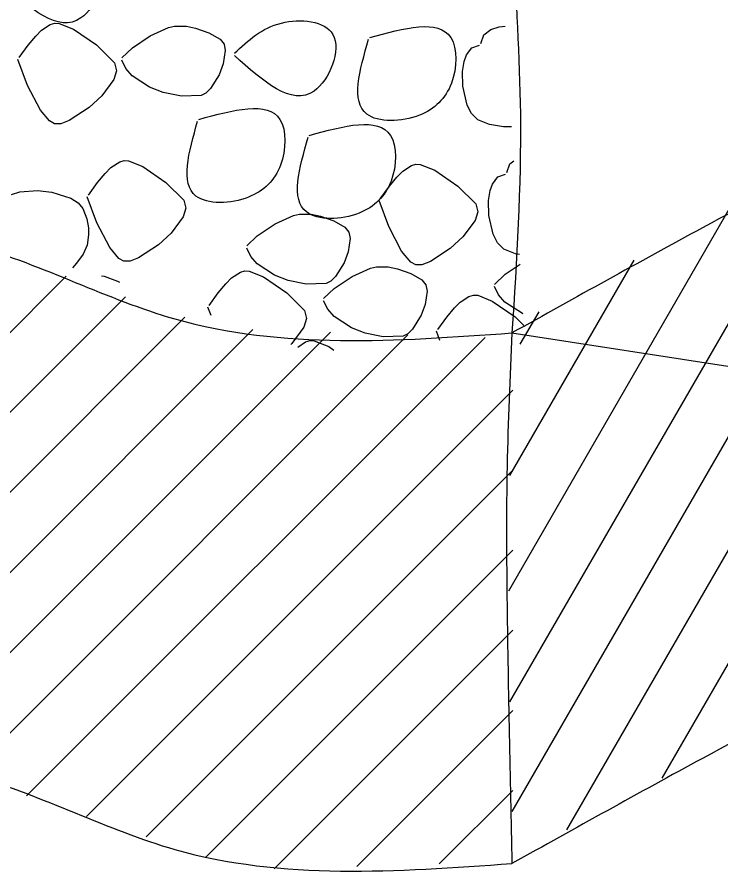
# Model space of a CAD drawing. Extents: x 3 to 3592, y -602 to 1171.
# Drawn here: x 605.08 to 629.94, y 1014.65 to 1044.92 of the extents above; entities that cross this region are included whole.
import ezdxf

# ---------------------------------------------------------------- set-up
doc = ezdxf.new("R2010")
doc.units = 0
doc.layers.add('2', color=7, linetype='Continuous')

msp = doc.modelspace()

# ---------------------------------------------------------------- linework, layer by layer
at = {"layer": '2'}
for p, q in [((627.869, 1018.033), (643.709, 1045.469)), ((624.5, 1016.201), (640.344, 1043.643)), ((622.564, 1016.849), (636.979, 1041.816)), ((622.491, 1020.724), (633.614, 1039.99)), ((622.449, 1024.654), (630.249, 1038.163)), ((622.492, 1028.731), (626.884, 1036.337)), ((604.406, 1033.371), (606.807, 1035.772)), ((604.266, 1030.402), (608.908, 1035.044)), ((622.858, 1033.366), (623.518, 1034.51)), ((604.126, 1027.432), (611.01, 1034.316)), ((603.708, 1018.524), (618.881, 1033.697)), ((603.847, 1021.494), (616.146, 1033.792)), ((603.987, 1024.463), (613.411, 1033.887)), ((605.415, 1017.402), (621.616, 1033.602)), ((622.562, 1033.764), (678.156, 1025.212)), ((607.525, 1016.682), (622.591, 1031.748)), ((609.635, 1015.962), (622.591, 1028.918)), ((611.744, 1015.242), (622.591, 1026.088)), ((614.157, 1014.825), (622.591, 1023.258)), ((617.076, 1014.914), (622.591, 1020.428)), ((619.995, 1015.003), (622.591, 1017.598))]:
    msp.add_line(p, q, dxfattribs=at)
for points in [[(605.941, 1044.461), (606.252, 1044.668)], [(606.252, 1044.668), (606.407, 1044.712)], [(606.407, 1044.712), (606.559, 1044.705)], [(606.559, 1044.705), (607.07, 1044.5)], [(607.07, 1044.5), (607.887, 1043.94)], [(609.781, 1044.26), (610.432, 1044.554)], [(610.432, 1044.554), (610.645, 1044.607)], [(610.645, 1044.607), (611.06, 1044.603)], [(611.06, 1044.603), (611.386, 1044.535)], [(611.386, 1044.535), (611.855, 1044.364)], [(621.814, 1044.485), (622.108, 1044.585)], [(622.108, 1044.585), (622.326, 1044.602)], [(605.472, 1043.937), (605.736, 1044.257)], [(605.736, 1044.257), (605.941, 1044.461)], [(609.151, 1043.843), (609.781, 1044.26)], [(611.855, 1044.364), (612.249, 1044.15)], [(621.462, 1043.998), (621.572, 1044.303)], [(621.572, 1044.303), (621.814, 1044.485)], [(605.146, 1043.493), (605.472, 1043.937)], [(607.887, 1043.94), (608.518, 1043.311)], [(612.249, 1044.15), (612.39, 1043.973)], [(612.39, 1043.973), (612.433, 1043.749)], [(621.145, 1043.84), (621.421, 1043.938)], [(608.776, 1043.484), (609.151, 1043.843)], [(612.433, 1043.749), (612.363, 1043.269)], [(620.954, 1043.591), (621.145, 1043.84)], [(605.448, 1042.51), (605.105, 1043.433)], [(608.518, 1043.311), (608.592, 1043.026)], [(608.921, 1043.109), (608.776, 1043.403)], [(620.814, 1043.003), (620.872, 1043.361)], [(620.872, 1043.361), (620.954, 1043.591)], [(608.592, 1043.026), (608.496, 1042.724)], [(609.146, 1042.851), (608.921, 1043.109)], [(612.363, 1043.269), (612.22, 1042.89)], [(620.825, 1042.48), (620.814, 1043.003)], [(608.496, 1042.724), (608.068, 1042.145)], [(609.762, 1042.447), (609.146, 1042.851)], [(612.22, 1042.89), (611.917, 1042.403)], [(605.902, 1041.641), (605.448, 1042.51)], [(610.241, 1042.264), (609.762, 1042.447)], [(611.917, 1042.403), (611.749, 1042.237)], [(620.98, 1041.817), (620.825, 1042.48)], [(608.068, 1042.145), (607.619, 1041.732)], [(610.882, 1042.129), (610.241, 1042.264)], [(611.583, 1042.151), (610.882, 1042.129)], [(611.749, 1042.237), (611.583, 1042.151)], [(621.134, 1041.516), (620.98, 1041.817)], [(606.221, 1041.256), (605.902, 1041.641)], [(607.619, 1041.732), (606.916, 1041.27)], [(621.361, 1041.292), (621.134, 1041.516)], [(606.398, 1041.15), (606.221, 1041.256)], [(606.916, 1041.27), (606.618, 1041.156)], [(621.771, 1041.126), (621.361, 1041.292)], [(606.618, 1041.156), (606.398, 1041.15)], [(622.259, 1041.045), (621.771, 1041.126)], [(622.548, 1041.05), (622.259, 1041.045)], [(608.393, 1039.605), (608.704, 1039.813)], [(608.704, 1039.813), (608.859, 1039.856)], [(608.859, 1039.856), (609.012, 1039.849)], [(609.012, 1039.849), (609.522, 1039.644)], [(618.704, 1039.476), (619.015, 1039.684)], [(619.015, 1039.684), (619.17, 1039.727)], [(619.17, 1039.727), (619.322, 1039.72)], [(619.322, 1039.72), (619.833, 1039.515)], [(622.378, 1039.435), (622.487, 1039.739)], [(622.487, 1039.739), (622.624, 1039.842)], [(607.924, 1039.081), (608.188, 1039.401)], [(608.188, 1039.401), (608.393, 1039.605)], [(609.522, 1039.644), (610.339, 1039.084)], [(618.499, 1039.272), (618.704, 1039.476)], [(619.833, 1039.515), (620.65, 1038.955)], [(622.061, 1039.276), (622.337, 1039.374)], [(607.598, 1038.638), (607.924, 1039.081)], [(610.339, 1039.084), (610.971, 1038.456)], [(618.234, 1038.952), (618.499, 1039.272)], [(621.87, 1039.027), (622.061, 1039.276)], [(604.882, 1038.652), (605.176, 1038.752)], [(605.176, 1038.752), (605.804, 1038.801)], [(605.804, 1038.801), (606.306, 1038.743)], [(617.909, 1038.509), (618.234, 1038.952)], [(620.65, 1038.955), (621.281, 1038.327)], [(621.73, 1038.439), (621.788, 1038.798)], [(621.788, 1038.798), (621.87, 1039.027)], [(606.306, 1038.743), (606.978, 1038.523)], [(606.978, 1038.523), (607.231, 1038.359)], [(607.9, 1037.654), (607.558, 1038.577)], [(610.971, 1038.456), (611.044, 1038.171)], [(618.211, 1037.525), (617.868, 1038.448)], [(607.231, 1038.359), (607.397, 1038.165)], [(607.397, 1038.165), (607.539, 1037.8)], [(611.044, 1038.171), (610.948, 1037.868)], [(621.281, 1038.327), (621.355, 1038.042)], [(621.741, 1037.916), (621.73, 1038.439)], [(610.948, 1037.868), (610.52, 1037.29)], [(614.195, 1037.618), (614.846, 1037.911)], [(614.846, 1037.911), (615.059, 1037.964)], [(615.059, 1037.964), (615.474, 1037.96)], [(615.474, 1037.96), (615.8, 1037.892)], [(615.8, 1037.892), (616.269, 1037.721)], [(621.355, 1038.042), (621.259, 1037.74)], [(621.896, 1037.254), (621.741, 1037.916)], [(607.539, 1037.8), (607.596, 1037.48)], [(608.354, 1036.786), (607.9, 1037.654)], [(613.565, 1037.201), (614.195, 1037.618)], [(616.269, 1037.721), (616.663, 1037.507)], [(621.259, 1037.74), (620.831, 1037.161)], [(607.596, 1037.48), (607.604, 1037.23)], [(610.52, 1037.29), (610.071, 1036.877)], [(616.663, 1037.507), (616.804, 1037.33)], [(616.804, 1037.33), (616.847, 1037.106)], [(618.665, 1036.657), (618.211, 1037.525)], [(622.049, 1036.953), (621.896, 1037.254)], [(607.604, 1037.23), (607.554, 1036.867)], [(613.19, 1036.841), (613.565, 1037.201)], [(616.847, 1037.106), (616.777, 1036.626)], [(620.831, 1037.161), (620.382, 1036.748)], [(622.277, 1036.728), (622.049, 1036.953)], [(607.554, 1036.867), (607.417, 1036.55)], [(608.673, 1036.4), (608.354, 1036.786)], [(610.071, 1036.877), (609.368, 1036.414)], [(613.335, 1036.466), (613.19, 1036.76)], [(618.984, 1036.271), (618.665, 1036.657)], [(620.382, 1036.748), (619.679, 1036.285)], [(622.687, 1036.562), (622.277, 1036.728)], [(607.417, 1036.55), (607.181, 1036.227)], [(608.85, 1036.295), (608.673, 1036.4)], [(609.368, 1036.414), (609.07, 1036.301)], [(613.56, 1036.208), (613.335, 1036.466)], [(616.777, 1036.626), (616.634, 1036.247)], [(622.83, 1036.539), (622.687, 1036.562)], [(607.181, 1036.227), (607.03, 1036.069)], [(609.07, 1036.301), (608.85, 1036.295)], [(614.176, 1035.805), (613.56, 1036.208)], [(616.634, 1036.247), (616.331, 1035.76)], [(616.911, 1035.757), (617.562, 1036.051)], [(617.562, 1036.051), (617.775, 1036.104)], [(617.775, 1036.104), (618.191, 1036.1)], [(618.191, 1036.1), (618.516, 1036.032)], [(618.516, 1036.032), (618.986, 1035.861)], [(619.161, 1036.166), (618.984, 1036.271)], [(619.381, 1036.172), (619.161, 1036.166)], [(619.679, 1036.285), (619.381, 1036.172)], [(622.32, 1035.842), (622.852, 1036.195)], [(608.064, 1035.785), (608.153, 1035.767)], [(608.153, 1035.767), (608.622, 1035.595)], [(612.658, 1035.707), (612.969, 1035.914)], [(612.969, 1035.914), (613.124, 1035.958)], [(613.124, 1035.958), (613.276, 1035.951)], [(613.276, 1035.951), (613.787, 1035.746)], [(613.787, 1035.746), (614.604, 1035.186)], [(614.655, 1035.621), (614.176, 1035.805)], [(616.331, 1035.76), (616.163, 1035.595)], [(616.282, 1035.34), (616.911, 1035.757)], [(618.986, 1035.861), (619.38, 1035.647)], [(621.944, 1035.482), (622.32, 1035.842)], [(608.622, 1035.595), (608.695, 1035.556)], [(612.188, 1035.183), (612.453, 1035.503)], [(612.453, 1035.503), (612.658, 1035.707)], [(615.296, 1035.486), (614.655, 1035.621)], [(615.997, 1035.508), (615.296, 1035.486)], [(616.163, 1035.595), (615.997, 1035.508)], [(619.38, 1035.647), (619.52, 1035.47)], [(619.52, 1035.47), (619.563, 1035.246)], [(611.863, 1034.739), (612.188, 1035.183)], [(614.604, 1035.186), (615.235, 1034.557)], [(615.906, 1034.98), (616.282, 1035.34)], [(619.563, 1035.246), (619.494, 1034.766)], [(622.09, 1035.108), (621.944, 1035.402)], [(616.052, 1034.606), (615.906, 1034.9)], [(620.528, 1034.646), (620.733, 1034.851)], [(620.733, 1034.851), (621.044, 1035.058)], [(621.044, 1035.058), (621.199, 1035.101)], [(621.199, 1035.101), (621.352, 1035.094)], [(621.352, 1035.094), (621.862, 1034.89)], [(621.862, 1034.89), (622.679, 1034.33)], [(622.314, 1034.85), (622.09, 1035.108)], [(622.931, 1034.446), (622.314, 1034.85)], [(611.934, 1034.378), (611.822, 1034.678)], [(615.235, 1034.557), (615.309, 1034.272)], [(616.276, 1034.348), (616.052, 1034.606)], [(619.494, 1034.766), (619.35, 1034.387)], [(620.264, 1034.327), (620.528, 1034.646)], [(615.309, 1034.272), (615.213, 1033.97)], [(616.893, 1033.944), (616.276, 1034.348)], [(619.35, 1034.387), (619.048, 1033.9)], [(619.938, 1033.883), (620.264, 1034.327)], [(622.679, 1034.33), (622.987, 1034.023)], [(622.962, 1034.435), (622.931, 1034.446)], [(615.213, 1033.97), (614.785, 1033.391)], [(617.372, 1033.761), (616.893, 1033.944)], [(618.012, 1033.626), (617.372, 1033.761)], [(618.713, 1033.647), (618.012, 1033.626)], [(618.879, 1033.734), (618.713, 1033.647)], [(619.048, 1033.9), (618.879, 1033.734)], [(620.019, 1033.495), (619.898, 1033.822)], [(614.785, 1033.391), (614.746, 1033.355)], [(614.995, 1033.265), (615.272, 1033.449)], [(615.272, 1033.449), (615.427, 1033.492)], [(615.427, 1033.492), (615.579, 1033.485)], [(615.579, 1033.485), (616.09, 1033.28)], [(616.09, 1033.28), (616.273, 1033.155)]]:
    msp.add_lwpolyline(points, dxfattribs=at)
for points in [[(663.812, 1056.264), (659.351, 1053.681), (656.533, 1051.803), (650.898, 1049.69), (644.558, 1045.933), (638.923, 1042.645), (629.296, 1037.48), (622.562, 1033.764)], [(622.562, 1052.514), (622.624, 1047.611), (622.859, 1041.506), (622.562, 1033.764)], [(604.524, 1046.227), (606.18, 1047.297), (607.998, 1046.893), (607.331, 1044.894), (604.524, 1046.146)], [(612.762, 1043.646), (614.418, 1044.717), (616.235, 1044.313), (615.569, 1042.313), (612.762, 1043.565)], [(617.535, 1044.203), (620.403, 1044.203), (620.423, 1042.588), (619.292, 1041.457), (617.434, 1041.497), (617.495, 1044.143)], [(611.497, 1041.31), (614.365, 1041.31), (614.385, 1039.694), (613.254, 1038.563), (611.396, 1038.603), (611.457, 1041.249)], [(615.403, 1040.746), (618.271, 1040.746), (618.291, 1039.13), (617.16, 1037.999), (615.302, 1038.039), (615.362, 1040.685)], [(590.062, 1038.764), (595.152, 1038.019), (603.605, 1036.845), (610.649, 1034.262), (622.562, 1033.764)], [(663.812, 1037.514), (659.351, 1034.931), (656.533, 1033.053), (650.898, 1030.94), (644.558, 1027.183), (638.923, 1023.895), (629.296, 1018.73), (622.562, 1015.014)], [(622.562, 1033.764), (622.39, 1029.062), (622.39, 1024.131), (622.562, 1015.014)], [(590.062, 1020.014), (595.152, 1019.269), (603.605, 1018.095), (610.649, 1015.512), (622.562, 1015.014)]]:
    msp.add_spline(points, degree=3, dxfattribs=at)

doc.saveas('drawing.dxf')
